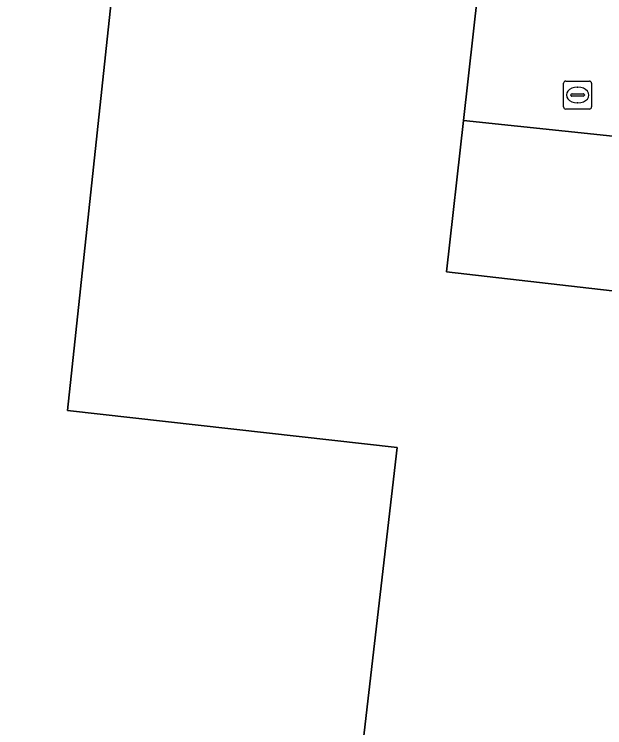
# Model space of a CAD drawing. Extents: x 162026 to 163502, y 387295 to 388169.
# Drawn here: x 162102.86 to 162123.99, y 387608.26 to 387633.78 of the extents above; entities that cross this region are included whole.
import ezdxf

# ---------------------------------------------------------------- set-up
doc = ezdxf.new("R2010")
doc.units = 0
for name, color, linetype in [('IMGEO_Groenvoorziening', 7, 'Continuous'), ('IMGEO_Pand', 7, 'Continuous'), ('IMGEO_Rijbaan_lokaal_open', 7, 'Continuous'), ('IMGEO_Rioolput', 7, 'Continuous'), ('IMGEO_Voetpad_open', 7, 'Continuous')]:
    doc.layers.add(name, color=color, linetype=linetype)

msp = doc.modelspace()

# ---------------------------------------------------------------- linework, layer by layer
at = {"layer": 'IMGEO_Groenvoorziening'}
msp.add_lwpolyline([(162116.563, 387618.274), (162104.764, 387619.607), (162108.876, 387658.111), (162105.237, 387658.623), (162103.023, 387658.934), (162095.191, 387588.673), (162123.431, 387582.879), (162123.471, 387583.358), (162123.67, 387585.284), (162112.88, 387586.426)], close=True, dxfattribs=at)
at = {"layer": 'IMGEO_Pand'}
msp.add_lwpolyline([(162118.931, 387629.977), (162122.236, 387659.482), (162113.472, 387660.469), (162111.268, 387660.718), (162109.18, 387660.953), (162108.876, 387658.111), (162104.764, 387619.607), (162116.563, 387618.274), (162112.88, 387586.426), (162123.67, 387585.284), (162125.78, 387585.061), (162126.404, 387590.612), (162128.782, 387611.786), (162128.826, 387612.17), (162129.395, 387617.136), (162130.438, 387617.029), (162130.453, 387617.083), (162133.726, 387616.701), (162134.024, 387619.328), (162135.312, 387619.221), (162135.695, 387622.577), (162118.325, 387624.563)], close=True, dxfattribs=at)
at = {"layer": 'IMGEO_Rijbaan_lokaal_open'}
msp.add_lwpolyline([(162122.792, 387664.051), (162122.236, 387659.482), (162118.931, 387629.977), (162124.501, 387629.397), (162136.114, 387628.087), (162138.315, 387627.856), (162154.088, 387626.067), (162155.3, 387625.965), (162155.942, 387631.988), (162153.706, 387632.2), (162131.744, 387634.603), (162126.965, 387635.126)], dxfattribs=at)
at = {"layer": 'IMGEO_Rioolput'}
for p, q in [((162122.518, 387630.46), (162122.518, 387631.312)), ((162122.593, 387631.386), (162123.445, 387631.386)), ((162123.519, 387631.312), (162123.519, 387630.46)), ((162123.006, 387631.166), (162123.031, 387631.166)), ((162122.777, 387630.88), (162122.777, 387630.892)), ((162123.215, 387630.843), (162122.817, 387630.843)), ((162122.82, 387630.929), (162123.218, 387630.929)), ((162123.261, 387630.892), (162123.261, 387630.88)), ((162123.029, 387630.606), (162123.004, 387630.606)), ((162123.445, 387630.386), (162122.593, 387630.386))]:
    msp.add_line(p, q, dxfattribs=at)
for points in [[(162122.518, 387630.46), (162122.518, 387631.312)], [(162122.593, 387631.386), (162123.445, 387631.386)], [(162123.519, 387631.312), (162123.519, 387630.46)], [(162123.445, 387630.386), (162122.593, 387630.386)]]:
    msp.add_lwpolyline(points, dxfattribs=at)
for centre, radius, start, end in [((162122.595, 387631.31), 0.0765, 91.552, 178.448), ((162122.595, 387631.31), 0.0765, 91.552, 178.448), ((162123.443, 387631.31), 0.0765, 1.552, 88.448), ((162123.443, 387631.31), 0.0765, 1.552, 88.448), ((162122.817, 387630.889), 0.0403, 85.8775, 175.7526), ((162122.814, 387630.879), 0.0366, 178.938, 274.7102), ((162123.218, 387630.886), 0.043, 264.8664, 352.4533), ((162123.222, 387630.891), 0.0386, 1.7309, 96.639), ((162122.595, 387630.462), 0.0765, 181.552, 268.448), ((162122.595, 387630.462), 0.0765, 181.552, 268.448), ((162123.443, 387630.462), 0.0765, 271.552, 358.448), ((162123.443, 387630.462), 0.0765, 271.552, 358.448)]:
    msp.add_arc(centre, radius, start, end, dxfattribs=at)
for centre, major_axis, ratio, start_param, end_param in [((162123.005, 387630.886), (-0.387, 0.002), 0.722429, 4.712389, 7.853982), ((162123.03, 387630.886), (-0.39, 0.002), 0.717154, 1.570796, 4.712389)]:
    msp.add_ellipse(centre, major_axis=major_axis, ratio=ratio, start_param=start_param, end_param=end_param, dxfattribs=at)
at = {"layer": 'IMGEO_Voetpad_open'}
msp.add_lwpolyline([(162124.501, 387629.397), (162118.931, 387629.977), (162118.325, 387624.563), (162135.695, 387622.577), (162135.312, 387619.221), (162134.024, 387619.328), (162133.726, 387616.701), (162130.453, 387617.083), (162130.438, 387617.029), (162129.395, 387617.136), (162128.826, 387612.17), (162135.871, 387611.382)], dxfattribs=at)

doc.saveas('drawing.dxf')
